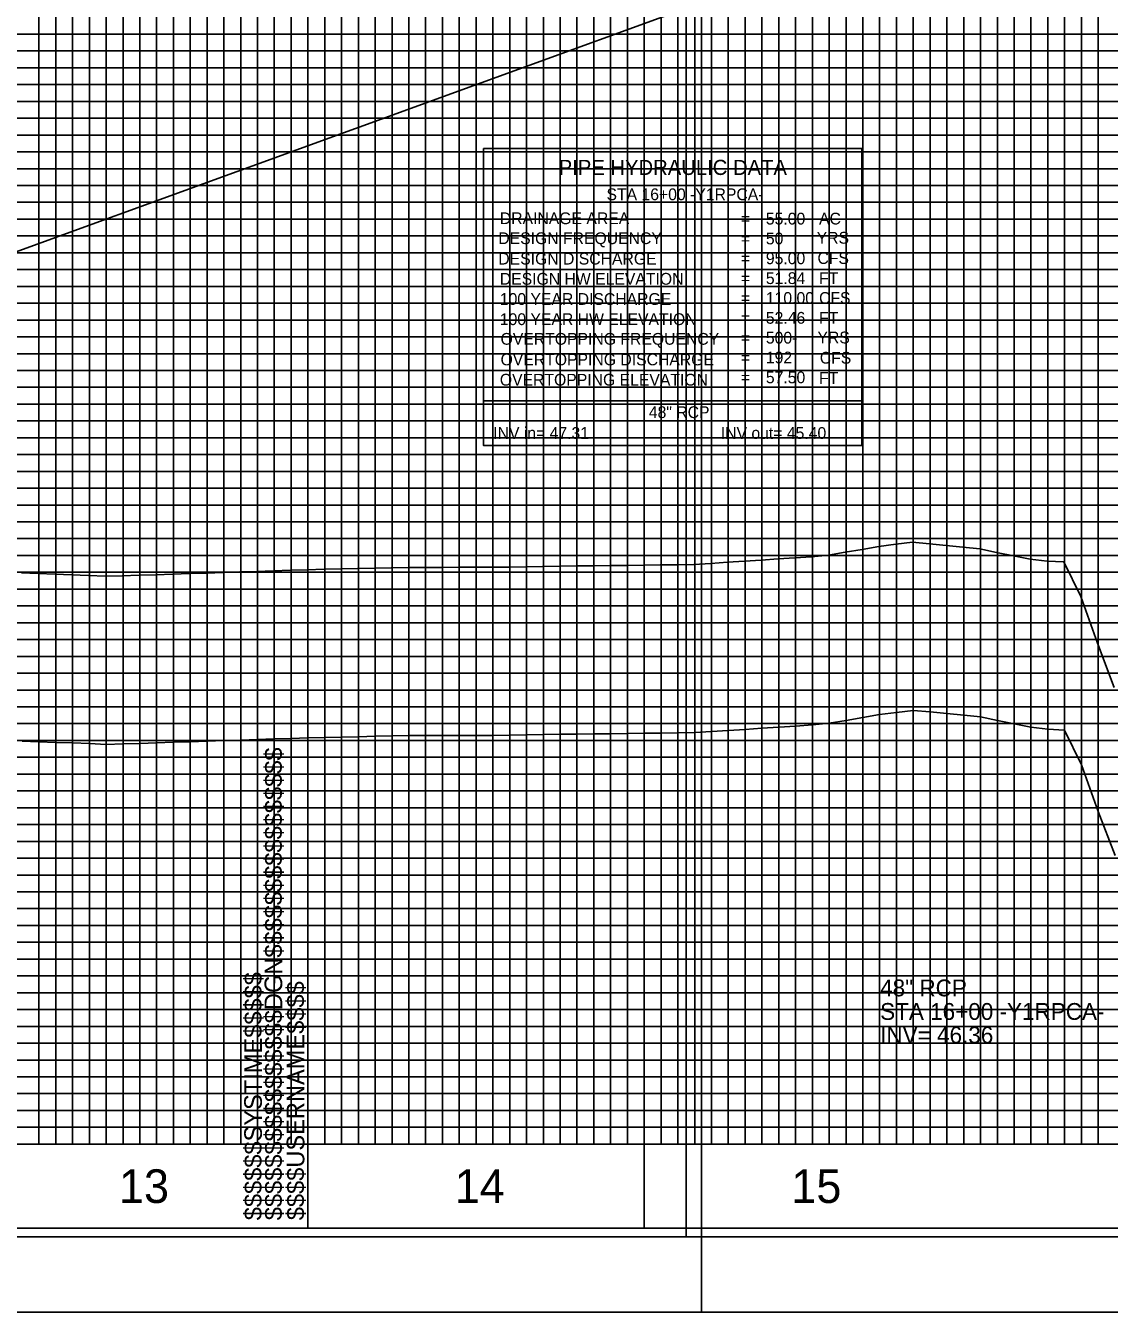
# Model space of a CAD drawing. Extents: x 2345490 to 2436403, y 465165 to 573888.
# Drawn here: x 2412161.4 to 2412483.6, y 544805.5 to 545188 of the extents above; entities that cross this region are included whole.
import ezdxf

# ---------------------------------------------------------------- set-up
doc = ezdxf.new("R2010")
doc.units = 0
for name, color, linetype in [('Old_Level_1', 7, 'Continuous'), ('Old_Level_18', 7, 'Continuous'), ('Old_Level_2', 7, 'Continuous'), ('Old_Level_3', 7, 'Continuous'), ('Old_Level_4', 7, 'Continuous'), ('Old_Level_40', 7, 'Continuous'), ('Old_Level_41', 7, 'Continuous'), ('Old_Level_42', 7, 'Continuous'), ('Old_Level_43', 7, 'Continuous'), ('Old_Level_50', 7, 'Continuous'), ('Old_Level_51', 7, 'Continuous'), ('Old_Level_57', 7, 'Continuous'), ('Old_Level_61', 7, 'Continuous'), ('Old_Level_63', 7, 'Continuous')]:
    doc.layers.add(name, color=color, linetype=linetype)

msp = doc.modelspace()

# ---------------------------------------------------------------- linework, layer by layer
at = {"layer": 'Old_Level_1'}
for points in [[(2412395.325, 544980.14675), (2412400.325, 544980.639), (2412405.325, 544981.4975), (2412410.325, 544982.35575), (2412415.325, 544983.214), (2412420.325, 544983.877), (2412425.325, 544984.47375), (2412430.325, 544984.03575), (2412435.325, 544983.53325), (2412440.325, 544983.03075), (2412445.325, 544982.553), (2412450.325, 544981.4505), (2412455.325, 544980.44225), (2412460.325, 544979.43675), (2412465.325, 544978.88075), (2412470.325, 544978.62875), (2412475.325, 544968.33425), (2412480.325, 544954.416), (2412485.325, 544941.28725)], [(2412160.325, 544975.355), (2412165.325, 544975.16575), (2412170.325, 544974.97675), (2412175.325, 544974.7875), (2412180.325, 544974.59825), (2412185.325, 544974.3785), (2412190.325, 544974.4965), (2412195.325, 544974.651), (2412200.325, 544974.8175), (2412205.325, 544974.984), (2412210.325, 544975.1505), (2412215.325, 544975.31675), (2412220.325, 544975.48325), (2412225.325, 544975.64975), (2412230.325, 544975.81625), (2412235.325, 544975.98275), (2412240.325, 544976.149), (2412245.325, 544976.3), (2412250.325, 544976.417), (2412255.325, 544976.534), (2412260.325, 544976.651), (2412265.325, 544976.768), (2412270.325, 544976.885), (2412275.325, 544976.96675), (2412280.325, 544976.9805), (2412285.325, 544976.994), (2412290.325, 544977.00775), (2412295.325, 544977.02125), (2412300.325, 544977.035), (2412305.325, 544977.10475), (2412310.325, 544977.2005), (2412315.325, 544977.29625), (2412320.325, 544977.3655), (2412325.325, 544977.42425), (2412330.325, 544977.48275), (2412335.325, 544977.5415), (2412340.325, 544977.6), (2412345.325, 544977.65875), (2412350.325, 544977.71725), (2412355.325, 544977.776), (2412360.325, 544977.85375), (2412365.325, 544978.18825), (2412370.325, 544978.51475), (2412375.325, 544978.84125), (2412380.325, 544979.1675), (2412385.325, 544979.494), (2412390.325, 544979.8205), (2412395.325, 544980.14675)]]:
    msp.add_lwpolyline(points, dxfattribs=at)
at = {"layer": 'Old_Level_18'}
msp.add_line((2412245.325, 544830.52975), (2412245.325, 544830.52975), dxfattribs=at)
msp.add_line((2412245.325, 544830.52975), (2412245.325, 544830.52975), dxfattribs=at)
for points in [[(2412345.325, 545880.52975), (2410845.325, 545880.52975), (2410845.325, 544830.52975), (2412345.325, 544830.52975)], [(2413745.325, 545880.52975), (2412245.325, 545880.52975), (2412245.325, 544830.52975), (2413745.325, 544830.52975)]]:
    msp.add_lwpolyline(points, close=True, dxfattribs=at)
at = {"layer": 'Old_Level_2'}
msp.add_line((2412095.325, 545097.802), (2412405.325, 545210.5295), dxfattribs=at)
at = {"layer": 'Old_Level_4'}
for p, q in [((2412297.4775, 545151.48375), (2412409.9775, 545151.48375)), ((2412297.4775, 545076.48375), (2412297.4775, 545151.48375)), ((2412409.9775, 545151.48375), (2412409.9775, 545076.48375)), ((2412409.9775, 545076.48375), (2412297.4775, 545076.48375))]:
    msp.add_line(p, q, dxfattribs=at)
msp.add_lwpolyline([(2412297.4775, 545076.48375), (2412409.9775, 545076.48375), (2412409.9775, 545063.26875), (2412297.4775, 545063.26875)], close=True, dxfattribs=at)
at = {"layer": 'Old_Level_40'}
msp.add_line((2412245.325, 544830.52975), (2412245.325, 544830.52975), dxfattribs=at)
msp.add_line((2412245.325, 544830.52975), (2412245.325, 544830.52975), dxfattribs=at)
msp.add_line((2412245.325, 544830.52975), (2412245.325, 544830.52975), dxfattribs=at)
msp.add_line((2412245.325, 544830.52975), (2412245.325, 544830.52975), dxfattribs=at)
at = {"layer": 'Old_Level_41'}
for p, q in [((2412345.325, 544855.52975), (2410845.325, 544855.52975)), ((2413745.325, 544855.52975), (2412245.325, 544855.52975))]:
    msp.add_line(p, q, dxfattribs=at)
for points in [[(2412295.325, 545880.52975), (2412295.325, 544855.52975), (2412345.325, 544855.52975), (2412345.325, 545880.52975)], [(2412320.325, 544855.52975), (2412320.325, 545880.52975)], [(2412370.325, 545880.52975), (2412370.325, 544855.52975), (2412420.325, 544855.52975), (2412420.325, 545880.52975)], [(2412395.325, 545880.52975), (2412395.325, 544855.52975), (2412445.325, 544855.52975), (2412445.325, 545880.52975)], [(2412470.325, 545880.52975), (2412470.325, 544855.52975), (2412520.325, 544855.52975), (2412520.325, 545880.52975)], [(2412170.325, 545742.97975), (2412170.325, 544855.52975), (2412220.325, 544855.52975), (2412220.325, 545742.97975)], [(2412270.325, 545742.97975), (2412270.325, 544855.52975)], [(2412345.325, 545180.52975), (2410845.325, 545180.52975), (2410845.325, 545130.52975), (2412345.325, 545130.52975)], [(2413745.325, 545180.52975), (2412245.325, 545180.52975), (2412245.325, 545130.52975), (2413745.325, 545130.52975)], [(2412345.325, 545105.52975), (2410845.325, 545105.52975), (2410845.325, 545155.52975), (2412345.325, 545155.52975)], [(2413745.325, 545105.52975), (2412245.325, 545105.52975), (2412245.325, 545155.52975), (2413745.325, 545155.52975)], [(2412345.325, 545080.52975), (2410845.325, 545080.52975), (2410845.325, 545030.52975), (2412345.325, 545030.52975)], [(2413745.325, 545080.52975), (2412245.325, 545080.52975), (2412245.325, 545030.52975), (2413745.325, 545030.52975)], [(2412345.325, 544980.52975), (2410845.325, 544980.52975), (2410845.325, 544930.52975), (2412345.325, 544930.52975)], [(2413745.325, 544980.52975), (2412245.325, 544980.52975), (2412245.325, 544930.52975), (2413745.325, 544930.52975)], [(2412345.325, 544905.52975), (2410845.325, 544905.52975), (2410845.325, 544955.52975), (2412345.325, 544955.52975)], [(2413745.325, 544905.52975), (2412245.325, 544905.52975), (2412245.325, 544955.52975), (2413745.325, 544955.52975)], [(2412345.325, 544880.52975), (2410845.325, 544880.52975)], [(2413745.325, 544880.52975), (2412245.325, 544880.52975)], [(2412282.825, 544830.52975), (2412282.825, 544830.52975)]]:
    msp.add_lwpolyline(points, dxfattribs=at)
at = {"layer": 'Old_Level_42'}
for points in [[(2412195.325, 545742.97975), (2412195.325, 544855.52975), (2412245.325, 544855.52975), (2412245.325, 545742.97975)], [(2412295.325, 545742.97975), (2412295.325, 544855.52975), (2412345.325, 544855.52975)], [(2412345.325, 545005.52975), (2410845.325, 545005.52975), (2410845.325, 545055.52975), (2412345.325, 545055.52975)], [(2413745.325, 545005.52975), (2412245.325, 545005.52975), (2412245.325, 545055.52975), (2413745.325, 545055.52975)]]:
    msp.add_lwpolyline(points, dxfattribs=at)
at = {"layer": 'Old_Level_43'}
for points in [[(2412300.325, 545880.52975), (2412300.325, 544855.52975), (2412305.325, 544855.52975), (2412305.325, 545880.52975)], [(2412310.325, 545880.52975), (2412310.325, 544855.52975), (2412315.325, 544855.52975), (2412315.325, 545880.52975)], [(2412325.325, 545880.52975), (2412325.325, 544855.52975), (2412330.325, 544855.52975), (2412330.325, 545880.52975)], [(2412335.325, 545880.52975), (2412335.325, 544855.52975), (2412340.325, 544855.52975), (2412340.325, 545880.52975)], [(2412350.325, 545880.52975), (2412350.325, 544855.52975), (2412355.325, 544855.52975), (2412355.325, 545880.52975)], [(2412360.325, 545880.52975), (2412360.325, 544855.52975), (2412365.325, 544855.52975), (2412365.325, 545880.52975)], [(2412375.325, 545880.52975), (2412375.325, 544855.52975), (2412380.325, 544855.52975), (2412380.325, 545880.52975)], [(2412385.325, 545880.52975), (2412385.325, 544855.52975), (2412390.325, 544855.52975), (2412390.325, 545880.52975)], [(2412400.325, 545880.52975), (2412400.325, 544855.52975), (2412405.325, 544855.52975), (2412405.325, 545880.52975)], [(2412410.325, 545880.52975), (2412410.325, 544855.52975), (2412415.325, 544855.52975), (2412415.325, 545880.52975)], [(2412425.325, 545880.52975), (2412425.325, 544855.52975), (2412430.325, 544855.52975), (2412430.325, 545880.52975)], [(2412435.325, 545880.52975), (2412435.325, 544855.52975), (2412440.325, 544855.52975), (2412440.325, 545880.52975)], [(2412450.325, 545880.52975), (2412450.325, 544855.52975), (2412455.325, 544855.52975), (2412455.325, 545880.52975)], [(2412460.325, 544855.52975), (2412465.325, 544855.52975), (2412465.325, 545880.52975)], [(2412460.325, 545880.52975), (2412460.325, 544855.52975)], [(2412475.325, 545880.52975), (2412475.325, 544855.52975), (2412480.325, 544855.52975), (2412480.325, 545880.52975)], [(2412165.325, 545742.97975), (2412165.325, 544855.52975), (2412175.325, 544855.52975), (2412175.325, 545742.97975)], [(2412180.325, 545742.97975), (2412180.325, 544855.52975), (2412185.325, 544855.52975), (2412185.325, 545742.97975)], [(2412190.325, 545742.97975), (2412190.325, 544855.52975), (2412200.325, 544855.52975), (2412200.325, 545742.97975)], [(2412205.325, 545742.97975), (2412205.325, 544855.52975), (2412210.325, 544855.52975), (2412210.325, 545742.97975)], [(2412215.325, 545742.97975), (2412215.325, 544855.52975), (2412225.325, 544855.52975), (2412225.325, 545742.97975)], [(2412230.325, 545742.97975), (2412230.325, 544855.52975)], [(2412230.325, 544855.52975), (2412235.325, 544855.52975), (2412235.325, 545742.97975)], [(2412240.325, 545742.97975), (2412240.325, 544855.52975), (2412250.325, 544855.52975), (2412250.325, 545742.97975)], [(2412255.325, 545742.97975), (2412255.325, 544855.52975), (2412260.325, 544855.52975), (2412260.325, 545742.97975)], [(2412265.325, 545742.97975), (2412265.325, 544855.52975), (2412275.325, 544855.52975), (2412275.325, 545742.97975)], [(2412280.325, 545742.97975), (2412280.325, 544855.52975), (2412285.325, 544855.52975), (2412285.325, 545742.97975)], [(2412290.325, 545742.97975), (2412290.325, 544855.52975), (2412300.325, 544855.52975)], [(2412295.325, 545185.52975), (2410895.325, 545185.52975), (2410895.325, 545175.52975), (2412295.325, 545175.52975)], [(2413695.325, 545185.52975), (2412295.325, 545185.52975), (2412295.325, 545175.52975), (2413695.325, 545175.52975)], [(2412295.325, 545170.52975), (2410895.325, 545170.52975), (2410895.325, 545165.52975), (2412295.325, 545165.52975)], [(2413695.325, 545170.52975), (2412295.325, 545170.52975), (2412295.325, 545165.52975), (2413695.325, 545165.52975)], [(2412295.325, 545160.52975), (2410895.325, 545160.52975), (2410895.325, 545150.52975), (2412295.325, 545150.52975)], [(2413695.325, 545160.52975), (2412295.325, 545160.52975), (2412295.325, 545150.52975), (2413695.325, 545150.52975)], [(2412295.325, 545145.52975), (2410895.325, 545145.52975), (2410895.325, 545140.52975), (2412295.325, 545140.52975)], [(2413695.325, 545145.52975), (2412295.325, 545145.52975), (2412295.325, 545140.52975), (2413695.325, 545140.52975)], [(2412295.325, 545135.52975), (2410895.325, 545135.52975), (2410895.325, 545125.52975), (2412295.325, 545125.52975)], [(2413695.325, 545135.52975), (2412295.325, 545135.52975), (2412295.325, 545125.52975), (2413695.325, 545125.52975)], [(2412295.325, 545120.52975), (2410895.325, 545120.52975), (2410895.325, 545115.52975), (2412295.325, 545115.52975)], [(2413695.325, 545120.52975), (2412295.325, 545120.52975), (2412295.325, 545115.52975), (2413695.325, 545115.52975)], [(2412295.325, 545110.52975), (2410895.325, 545110.52975), (2410895.325, 545100.52975), (2412295.325, 545100.52975)], [(2413695.325, 545110.52975), (2412295.325, 545110.52975), (2412295.325, 545100.52975), (2413695.325, 545100.52975)], [(2412295.325, 545095.52975), (2410895.325, 545095.52975), (2410895.325, 545090.52975), (2412295.325, 545090.52975)], [(2413695.325, 545095.52975), (2412295.325, 545095.52975), (2412295.325, 545090.52975), (2413695.325, 545090.52975)], [(2412295.325, 545085.52975), (2410895.325, 545085.52975), (2410895.325, 545075.52975), (2412295.325, 545075.52975)], [(2413695.325, 545085.52975), (2412295.325, 545085.52975), (2412295.325, 545075.52975), (2413695.325, 545075.52975)], [(2412295.325, 545070.52975), (2410895.325, 545070.52975), (2410895.325, 545065.52975), (2412295.325, 545065.52975)], [(2413695.325, 545070.52975), (2412295.325, 545070.52975), (2412295.325, 545065.52975), (2413695.325, 545065.52975)], [(2412295.325, 545060.52975), (2410895.325, 545060.52975)], [(2413695.325, 545060.52975), (2412295.325, 545060.52975)], [(2410895.325, 545050.52975), (2412295.325, 545050.52975)], [(2412295.325, 545050.52975), (2413695.325, 545050.52975)], [(2412295.325, 545045.52975), (2410895.325, 545045.52975), (2410895.325, 545040.52975), (2412295.325, 545040.52975)], [(2413695.325, 545045.52975), (2412295.325, 545045.52975), (2412295.325, 545040.52975), (2413695.325, 545040.52975)], [(2412295.325, 545035.52975), (2410895.325, 545035.52975)], [(2413695.325, 545035.52975), (2412295.325, 545035.52975)], [(2410895.325, 545025.52975), (2412295.325, 545025.52975)], [(2412295.325, 545025.52975), (2413695.325, 545025.52975)], [(2412295.325, 545020.52975), (2410895.325, 545020.52975), (2410895.325, 545015.52975), (2412295.325, 545015.52975)], [(2413695.325, 545020.52975), (2412295.325, 545020.52975), (2412295.325, 545015.52975), (2413695.325, 545015.52975)], [(2412295.325, 545010.52975), (2410895.325, 545010.52975), (2410895.325, 545000.52975), (2412295.325, 545000.52975)], [(2413695.325, 545010.52975), (2412295.325, 545010.52975), (2412295.325, 545000.52975), (2413695.325, 545000.52975)], [(2412295.325, 544995.52975), (2410895.325, 544995.52975), (2410895.325, 544990.52975), (2412295.325, 544990.52975)], [(2413695.325, 544995.52975), (2412295.325, 544995.52975), (2412295.325, 544990.52975), (2413695.325, 544990.52975)], [(2412295.325, 544985.52975), (2410895.325, 544985.52975), (2410895.325, 544975.52975), (2412295.325, 544975.52975)], [(2413695.325, 544985.52975), (2412295.325, 544985.52975), (2412295.325, 544975.52975), (2413695.325, 544975.52975)], [(2412295.325, 544970.52975), (2410895.325, 544970.52975), (2410895.325, 544965.52975), (2412295.325, 544965.52975)], [(2413695.325, 544970.52975), (2412295.325, 544970.52975), (2412295.325, 544965.52975), (2413695.325, 544965.52975)], [(2412295.325, 544960.52975), (2410895.325, 544960.52975), (2410895.325, 544950.52975), (2412295.325, 544950.52975)], [(2413695.325, 544960.52975), (2412295.325, 544960.52975), (2412295.325, 544950.52975), (2413695.325, 544950.52975)], [(2412295.325, 544945.52975), (2410895.325, 544945.52975), (2410895.325, 544940.52975), (2412295.325, 544940.52975)], [(2413695.325, 544945.52975), (2412295.325, 544945.52975), (2412295.325, 544940.52975), (2413695.325, 544940.52975)], [(2412295.325, 544935.52975), (2410895.325, 544935.52975), (2410895.325, 544925.52975), (2412295.325, 544925.52975)], [(2413695.325, 544935.52975), (2412295.325, 544935.52975), (2412295.325, 544925.52975), (2413695.325, 544925.52975)], [(2412295.325, 544920.52975), (2410895.325, 544920.52975), (2410895.325, 544915.52975), (2412295.325, 544915.52975)], [(2413695.325, 544920.52975), (2412295.325, 544920.52975), (2412295.325, 544915.52975), (2413695.325, 544915.52975)], [(2412295.325, 544910.52975), (2410895.325, 544910.52975), (2410895.325, 544900.52975), (2412295.325, 544900.52975)], [(2413695.325, 544910.52975), (2412295.325, 544910.52975), (2412295.325, 544900.52975), (2413695.325, 544900.52975)], [(2412295.325, 544895.52975), (2410895.325, 544895.52975), (2410895.325, 544890.52975), (2412295.325, 544890.52975)], [(2413695.325, 544895.52975), (2412295.325, 544895.52975), (2412295.325, 544890.52975), (2413695.325, 544890.52975)], [(2412295.325, 544885.52975), (2410895.325, 544885.52975), (2410895.325, 544875.52975), (2412295.325, 544875.52975)], [(2413695.325, 544885.52975), (2412295.325, 544885.52975), (2412295.325, 544875.52975), (2413695.325, 544875.52975)], [(2412295.325, 544870.52975), (2410895.325, 544870.52975), (2410895.325, 544865.52975), (2412295.325, 544865.52975)], [(2413695.325, 544870.52975), (2412295.325, 544870.52975), (2412295.325, 544865.52975), (2413695.325, 544865.52975)], [(2412295.325, 544860.52975), (2410895.325, 544860.52975)], [(2413695.325, 544860.52975), (2412295.325, 544860.52975)]]:
    msp.add_lwpolyline(points, dxfattribs=at)
at = {"layer": 'Old_Level_50'}
for points in [[(2412357.825, 545883.07975), (2410691.325, 545883.07975), (2410691.325, 544827.97975), (2412357.825, 544827.97975)], [(2413757.825, 545883.07975), (2412091.325, 545883.07975), (2412091.325, 544827.97975), (2413757.825, 544827.97975)]]:
    msp.add_lwpolyline(points, close=True, dxfattribs=at)
at = {"layer": 'Old_Level_51'}
for points in [[(2412362.325, 545905.52975), (2410678.325, 545905.52975), (2410678.325, 544805.52975), (2412362.325, 544805.52975)], [(2413762.325, 545905.52975), (2412078.325, 545905.52975), (2412078.325, 544805.52975), (2413762.325, 544805.52975)]]:
    msp.add_lwpolyline(points, close=True, dxfattribs=at)
at = {"layer": 'Old_Level_57'}
for p, q in [((2412195.32475, 544855.62975), (2412195.32475, 545405.62975)), ((2412195.32475, 544855.52975), (2412195.32475, 545405.52975)), ((2412295.32475, 544855.62975), (2412295.32475, 545405.62975)), ((2412295.32475, 544855.52975), (2412295.32475, 545405.52975)), ((2412395.32475, 544855.62975), (2412395.32475, 545405.62975)), ((2412395.32475, 544855.52975), (2412395.32475, 545405.52975)), ((2410845.32525, 545155.52975), (2417795.32475, 545155.52975)), ((2410845.32525, 545105.52975), (2417795.32475, 545105.52975)), ((2410845.32525, 545055.52975), (2417795.32475, 545055.52975)), ((2410845.32525, 545005.52975), (2417795.32475, 545005.52975)), ((2410845.32525, 544955.52975), (2417795.32475, 544955.52975)), ((2410845.325, 544905.52975), (2417795.32475, 544905.52975)), ((2410845.32525, 544855.52975), (2417795.32475, 544855.52975))]:
    msp.add_line(p, q, dxfattribs=at)
at = {"layer": 'Old_Level_61'}
for points in [[(2412395.105, 545030.14625), (2412400.105, 545030.6385), (2412405.105, 545031.497), (2412410.105, 545032.35525), (2412415.105, 545033.2135), (2412420.105, 545033.8765), (2412425.105, 545034.47325), (2412430.105, 545034.03525), (2412435.105, 545033.53275), (2412440.105, 545033.03025), (2412445.105, 545032.5525), (2412450.105, 545031.45), (2412455.105, 545030.44175), (2412460.105, 545029.43625), (2412465.105, 545028.88025), (2412470.105, 545028.62825), (2412475.105, 545018.33375), (2412480.105, 545004.4155), (2412485.105, 544991.28675)], [(2412160.105, 545025.3545), (2412165.105, 545025.16525), (2412170.105, 545024.97625), (2412175.105, 545024.787), (2412180.105, 545024.59775), (2412185.105, 545024.378), (2412190.105, 545024.496), (2412195.105, 545024.6505), (2412200.105, 545024.817), (2412205.105, 545024.9835), (2412210.105, 545025.15), (2412215.105, 545025.31625), (2412220.105, 545025.48275), (2412225.105, 545025.64925), (2412230.105, 545025.81575), (2412235.105, 545025.98225), (2412240.105, 545026.1485), (2412245.105, 545026.2995), (2412250.105, 545026.4165), (2412255.105, 545026.5335), (2412260.105, 545026.6505), (2412265.105, 545026.7675), (2412270.105, 545026.8845), (2412275.105, 545026.96625), (2412280.105, 545026.98), (2412285.105, 545026.9935), (2412290.105, 545027.00725), (2412295.105, 545027.02075), (2412300.105, 545027.0345), (2412305.105, 545027.10425), (2412310.105, 545027.2), (2412315.105, 545027.29575), (2412320.105, 545027.365), (2412325.105, 545027.42375), (2412330.105, 545027.48225), (2412335.105, 545027.541), (2412340.105, 545027.5995), (2412345.105, 545027.65825), (2412350.105, 545027.71675), (2412355.105, 545027.7755), (2412360.105, 545027.85325), (2412365.105, 545028.18775), (2412370.105, 545028.51425), (2412375.105, 545028.84075), (2412380.105, 545029.167), (2412385.105, 545029.4935), (2412390.105, 545029.82), (2412395.105, 545030.14625)]]:
    msp.add_lwpolyline(points, dxfattribs=at)
at = {"layer": 'Old_Level_63'}
msp.add_line((2410895.325, 544855.52975), (2417769.23375, 544855.52975), dxfattribs=at)

# ---------------------------------------------------------------- texts
at = {"layer": 'Old_Level_1'}
for s, p in [('13', (2412189.131, 544838.0295)), ('14', (2412288.9735, 544838.0295)), ('15', (2412389.066, 544838.0295))]:
    msp.add_text(s, height=10.000001, dxfattribs=at).set_placement(p)
at = {"layer": 'Old_Level_3'}
for s, height, p in [('48" RCP', 4.999999, (2412415.475, 544899.4645)), ('STA 16+00 -Y1RPCA-', 4.9999995, (2412415.475, 544892.4645)), ('INV= 46.36', 4.999999, (2412415.475, 544885.4645))]:
    msp.add_text(s, height=height, dxfattribs=at).set_placement(p)
at = {"layer": 'Old_Level_4'}
for s, height, p in [('PIPE HYDRAULIC DATA', 4.49985, (2412319.8775, 545143.65875)), ('STA 16+00 -Y1RPCA-', 3.4998, (2412334.09825, 545136.15825)), ('DRAINAGE AREA', 3.49995, (2412302.3775, 545129.03375)), ('=        ', 3.49995, (2412374.0275, 545128.93375)), ('55.00', 3.49995, (2412381.488, 545128.93325)), ('AC', 3.49995, (2412397.3025, 545128.93375)), ('DESIGN FREQUENCY', 3.49995, (2412301.9275, 545123.10875)), ('=        ', 3.49995, (2412374.0275, 545123.03375)), ('50', 3.49995, (2412381.488, 545123.03325)), ('YRS', 3.49995, (2412396.6025, 545123.23375)), ('DESIGN DISCHARGE', 3.49995, (2412301.9275, 545117.03375)), ('95.00', 3.49995, (2412381.488, 545117.13325)), ('CFS', 3.49995, (2412396.8275, 545117.20875)), ('=        ', 3.49995, (2412374.0275, 545117.13375)), ('DESIGN HW ELEVATION', 3.49995, (2412302.3775, 545111.03375)), ('=        ', 3.49995, (2412374.0275, 545111.23375)), ('51.84', 3.49995, (2412381.488, 545111.23325)), ('FT', 3.49995, (2412397.3025, 545111.23375)), ('100 YEAR DISCHARGE', 3.49995, (2412302.3775, 545105.03375)), ('110.00', 3.49995, (2412381.488, 545105.33325)), ('CFS', 3.49995, (2412397.3025, 545105.33375)), ('=        ', 3.49995, (2412374.0275, 545105.33375)), ('100 YEAR HW ELEVATION', 3.49995, (2412302.3775, 545099.03375)), ('=        ', 3.49995, (2412374.0275, 545099.43375)), ('52.46', 3.49995, (2412381.488, 545099.4335)), ('FT', 3.49995, (2412397.3025, 545099.43375)), ('500-', 3.49995, (2412381.488, 545093.5335)), ('YRS', 3.49995, (2412396.8275, 545093.58375)), ('OVERTOPPING FREQUENCY', 3.49995, (2412302.6025, 545093.18375)), ('=        ', 3.49995, (2412374.0275, 545093.53375)), ('OVERTOPPING DISCHARGE', 3.49995, (2412302.6025, 545087.05875)), ('=        ', 3.49995, (2412374.0275, 545087.63375)), ('192', 3.49995, (2412381.488, 545087.6335)), ('CFS', 3.49995, (2412397.5275, 545087.55875)), ('OVERTOPPING ELEVATION', 3.49995, (2412302.3775, 545081.03375)), ('=        ', 3.49995, (2412374.0275, 545081.73375)), ('57.50', 3.49995, (2412381.488, 545081.7335)), ('FT', 3.49995, (2412397.3025, 545081.53375)), ('48" RCP', 3.4998, (2412346.68325, 545071.3815)), ('INV in= 47.31', 3.4998, (2412300.41, 545065.19575)), ('INV out= 45.40', 3.4998, (2412368.08675, 545065.19575))]:
    msp.add_text(s, height=height, dxfattribs=at).set_placement(p)
at = {"layer": 'Old_Level_41'}
for s, p in [('$$$$$$$$$$$$$$$$DGN$$$$$$$$$$$$$$$$', (2412237.675, 544832.89225)), ('$$$$$$SYSTIME$$$$$', (2412231.625, 544832.89225)), ('$$$$USERNAME$$$$', (2412244.25, 544832.90475))]:
    msp.add_text(s, height=5.25, rotation=90, dxfattribs=at).set_placement(p)

doc.saveas('drawing.dxf')
